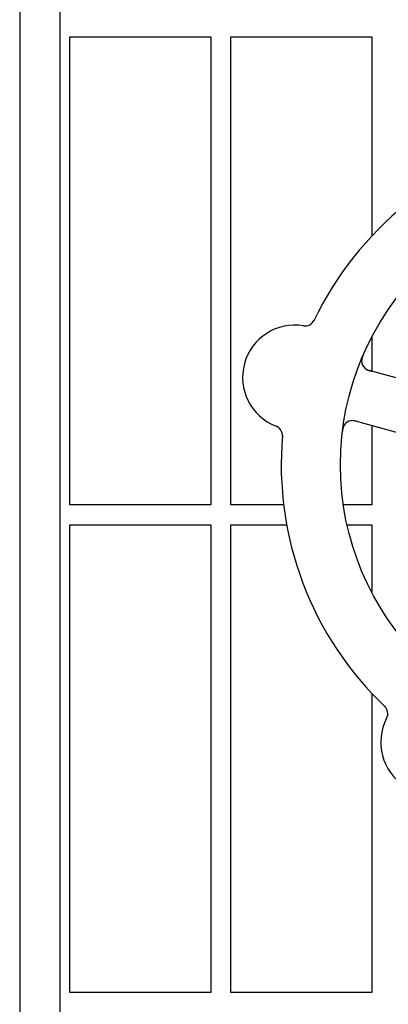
# Model space of a CAD drawing. Header units: inches. Extents: x 18 to 846, y -67 to 561.
# Tile 651 of 656: x 546.26 to 548.55, y 496.04 to 502.16. Entities that reach past the tile are written whole.
import ezdxf

# ---------------------------------------------------------------- set-up
doc = ezdxf.new("R2010")
doc.units = ezdxf.units.IN
doc.header["$LTSCALE"] = 24
doc.header["$MEASUREMENT"] = 0
doc.layers.add('Visible (ANSI)', color=7, linetype='Continuous', lineweight=30)

msp = doc.modelspace()

# ---------------------------------------------------------------- linework, layer by layer
at = {"layer": 'Visible (ANSI)'}
for p, q in [((546.25843, 510.92673), (546.25843, 487.17255)), ((546.50843, 510.67673), (546.50843, 486.95673)), ((546.57093, 499.14548), (546.57093, 502.05173)), ((546.57093, 502.05173), (547.44593, 502.05173)), ((547.44593, 502.05173), (547.44593, 499.14548)), ((547.57093, 499.14548), (547.57093, 502.05173)), ((547.57093, 502.05173), (548.44593, 502.05173)), ((548.44593, 502.05173), (548.44593, 500.81474)), ((548.44593, 500.18656), (548.44593, 499.97527)), ((548.94945, 499.83791), (548.42913, 499.97985)), ((548.3436, 499.6663), (548.86392, 499.52437)), ((548.44593, 499.63839), (548.44593, 499.14548)), ((547.44593, 499.14548), (546.57093, 499.14548)), ((547.89843, 499.14548), (547.57093, 499.14548)), ((548.44593, 499.14548), (548.26918, 499.14548)), ((546.57093, 496.11423), (546.57093, 499.02048)), ((546.57093, 499.02048), (547.44593, 499.02048)), ((547.44593, 499.02048), (547.44593, 496.11423)), ((547.57093, 496.11423), (547.57093, 499.02048)), ((547.57093, 499.02048), (547.9174, 499.02048)), ((548.29237, 499.02048), (548.44593, 499.02048)), ((548.44593, 499.02048), (548.44593, 498.6019)), ((548.44593, 497.97372), (548.44593, 496.11423)), ((547.44593, 496.11423), (546.57093, 496.11423)), ((548.44593, 496.11423), (547.57093, 496.11423))]:
    msp.add_line(p, q, dxfattribs=at)
msp.add_circle((549.95847, 499.39423), 1.7075, dxfattribs=at)
for centre, radius, start, end in [((549.95847, 499.39423), 2.075, 102.999652, 154.483949), ((548.03155, 500.31938), 0.0625, 260.661127, 334.353404), ((547.96867, 499.93702), 0.325, 80.661127, 248.822474), ((548.44558, 500.04014), 0.0625, 156.880348, 254.7418), ((547.82868, 499.57569), 0.0625, 355.130197, 68.822474), ((548.32716, 499.60601), 0.0625, 74.7418, 172.603253), ((549.95847, 499.39423), 2.075, 174.999652, 226.483949), ((548.48315, 497.84751), 0.0625, 332.661127, 46.353404), ((548.82736, 497.66955), 0.325, 152.661127, 320.822474)]:
    msp.add_arc(centre, radius, start, end, dxfattribs=at)
for points, knots in [([(548.39378, 500.07784), (548.39345, 500.07709), (548.39313, 500.07635), (548.39177, 500.07321), (548.39072, 500.0707), (548.38892, 500.06603), (548.38813, 500.06387), (548.38655, 500.0591), (548.38577, 500.05644), (548.3847, 500.05214), (548.38433, 500.05037), (548.38374, 500.04702), (548.38352, 500.04543), (548.38322, 500.04229), (548.38314, 500.04075), (548.38311, 500.03885), (548.38312, 500.0383), (548.38312, 500.03785)], [0, 0, 0, 0, 0.00673636, 0.00673636, 0.02806078, 0.02806078, 0.0453371, 0.0453371, 0.06652159, 0.06652159, 0.08352225, 0.08352225, 0.101589, 0.101589, 0.12223492, 0.12223492, 0.13206643, 0.13206643, 0.13206643, 0.13206643]), ([(548.4028, 499.99458), (548.4033, 499.99413), (548.40392, 499.99358), (548.40652, 499.99143), (548.40853, 499.98995), (548.41444, 499.98639), (548.4183, 499.98443), (548.42605, 499.98126), (548.42979, 499.97995), (548.43542, 499.97821), (548.43712, 499.97771), (548.44086, 499.97665), (548.44293, 499.97608), (548.44497, 499.97553)], [0.11682073, 0.11682073, 0.11682073, 0.11682073, 0.13209763, 0.13209763, 0.17640846, 0.17640846, 0.22121697, 0.22121697, 0.25582457, 0.25582457, 0.27005755, 0.27005755, 0.2865375, 0.2865375, 0.2865375, 0.2865375]), ([(548.27445, 499.6396), (548.27415, 499.63912), (548.27379, 499.6385), (548.27257, 499.63632), (548.27168, 499.63454), (548.27011, 499.6308), (548.26947, 499.62911), (548.2681, 499.62495), (548.26735, 499.62233), (548.26615, 499.61733), (548.26565, 499.61492), (548.26474, 499.6099), (548.26435, 499.60726), (548.26379, 499.60307), (548.26359, 499.60149), (548.26339, 499.59987)], [0.10313051, 0.10313051, 0.10313051, 0.10313051, 0.11603195, 0.11603195, 0.14472133, 0.14472133, 0.16305354, 0.16305354, 0.18481804, 0.18481804, 0.20320409, 0.20320409, 0.22373688, 0.22373688, 0.23709217, 0.23709217, 0.23709217, 0.23709217]), ([(548.35951, 499.66197), (548.35891, 499.66213), (548.35831, 499.66229), (548.35634, 499.66283), (548.35497, 499.6632), (548.34843, 499.66492), (548.34337, 499.66608), (548.3353, 499.66744), (548.33191, 499.66783), (548.32334, 499.66828), (548.31816, 499.66783), (548.31463, 499.66722), (548.31428, 499.66716), (548.31397, 499.6671)], [0, 0, 0, 0, 0.00480624, 0.00480624, 0.01589597, 0.01589597, 0.05833405, 0.05833405, 0.09384638, 0.09384638, 0.15340885, 0.15340885, 0.16065924, 0.16065924, 0.16065924, 0.16065924])]:
    msp.add_open_spline(points, degree=3, knots=knots, dxfattribs=at)

doc.saveas('drawing.dxf')
